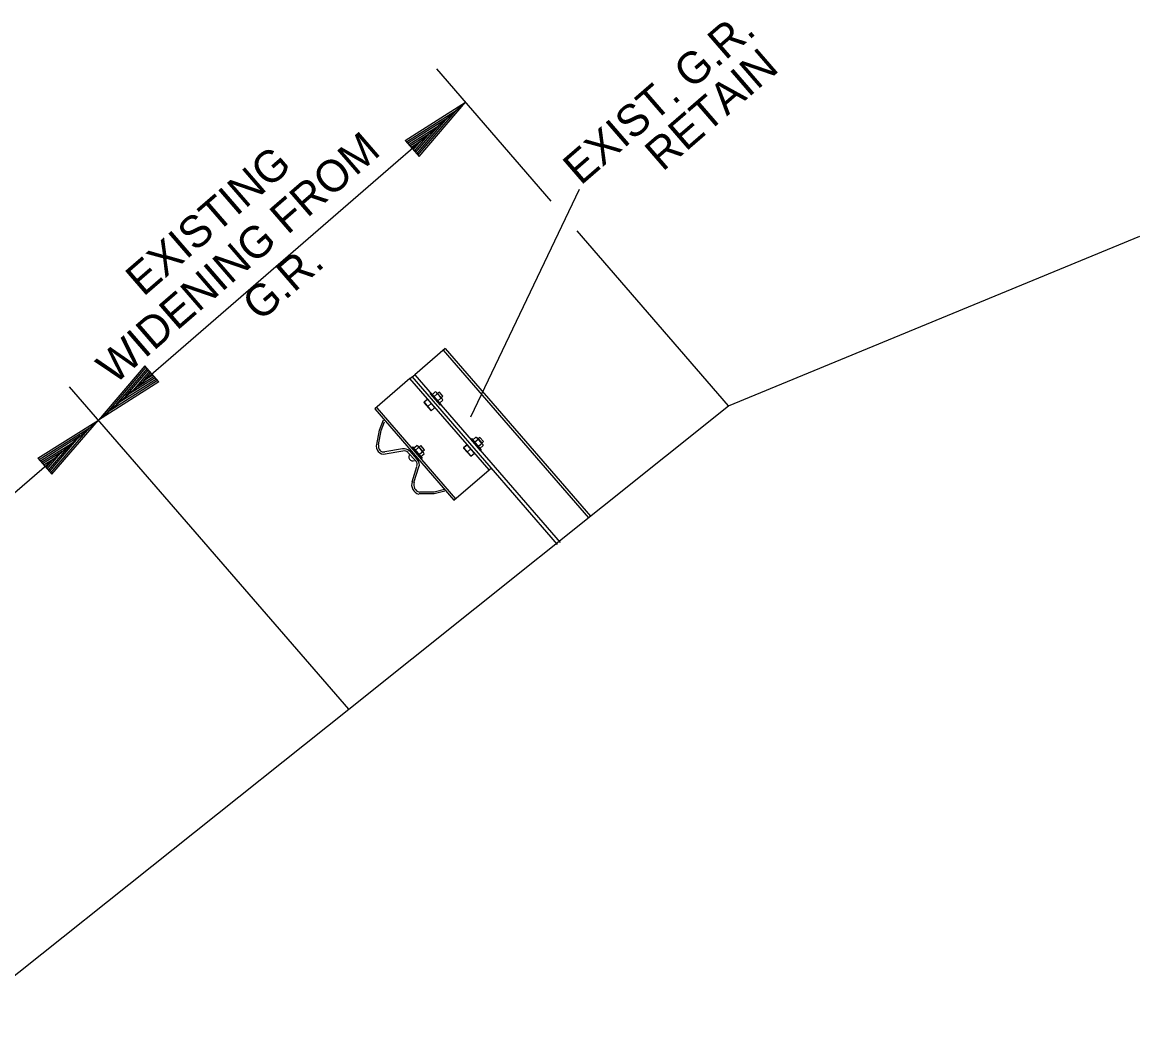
# Model space of a CAD drawing. Extents: x 192699 to 285914, y 194342 to 233219.
# Drawn here: x 262812.05 to 262824.7, y 213706.84 to 213718.37 of the extents above; entities that cross this region are included whole.
import ezdxf

# ---------------------------------------------------------------- set-up
doc = ezdxf.new("R2010")
doc.units = 0
doc.layers.add('TYPICAL SECTION FOR MOT', color=7, linetype='Continuous')

msp = doc.modelspace()

# ---------------------------------------------------------------- linework, layer by layer
at = {"layer": 'TYPICAL SECTION FOR MOT'}
for p, q in [((262818.039, 213716.344), (262816.743, 213717.842)), ((262812.912, 213713.864), (262817.07, 213717.464)), ((262816.386, 213717.031), (262817.07, 213717.464)), ((262816.544, 213716.85), (262817.07, 213717.464)), ((262816.4, 213717.016), (262816.969, 213717.376)), ((262816.413, 213717), (262816.865, 213717.286)), ((262816.517, 213716.88), (262816.865, 213717.286)), ((262816.53, 213716.865), (262816.969, 213717.376)), ((262816.426, 213716.985), (262816.764, 213717.199)), ((262816.504, 213716.895), (262816.764, 213717.199)), ((262816.386, 213717.031), (262816.544, 213716.85)), ((262816.44, 213716.97), (262816.662, 213717.11)), ((262816.491, 213716.911), (262816.662, 213717.11)), ((262816.453, 213716.954), (262816.561, 213717.023)), ((262816.477, 213716.926), (262816.561, 213717.023)), ((262818.356, 213716.475), (262817.127, 213713.896)), ((262820.049, 213714.023), (262818.332, 213716.006)), ((262820.049, 213714.023), (262824.704, 213715.946)), ((262816.815, 213714.656), (262818.462, 213712.755)), ((262816.838, 213714.676), (262818.484, 213712.774)), ((262813.438, 213714.478), (262812.912, 213713.864)), ((262813.451, 213714.463), (262813.013, 213713.951)), ((262813.464, 213714.448), (262813.117, 213714.042)), ((262813.477, 213714.433), (262813.217, 213714.129)), ((262813.491, 213714.417), (262813.32, 213714.217)), ((262813.504, 213714.402), (262813.421, 213714.305)), ((262813.529, 213714.373), (262813.421, 213714.305)), ((262813.595, 213714.297), (262813.438, 213714.478)), ((262816.44, 213714.334), (262816.494, 213714.377)), ((262815.747, 213710.589), (262812.584, 213714.242)), ((262813.595, 213714.297), (262812.912, 213713.864)), ((262813.582, 213714.312), (262813.013, 213713.951)), ((262813.569, 213714.327), (262813.117, 213714.042)), ((262813.555, 213714.343), (262813.217, 213714.129)), ((262813.542, 213714.358), (262813.32, 213714.217)), ((262816.44, 213714.334), (262816.444, 213714.338)), ((262818.113, 213712.453), (262816.466, 213714.356)), ((262816.691, 213714.151), (262816.727, 213714.182)), ((262816.773, 213714.056), (262816.691, 213714.151)), ((262816.711, 213714.128), (262816.748, 213714.16)), ((262816.804, 213714.104), (262816.742, 213714.175)), ((262815.747, 213710.589), (262820.049, 213714.023)), ((262816.958, 213712.973), (262816.068, 213714.001)), ((262816.636, 213714.096), (262816.599, 213714.064)), ((262816.599, 213714.064), (262816.681, 213713.97)), ((262816.641, 213714.017), (262816.683, 213714.054)), ((262816.719, 213714.002), (262816.681, 213713.97)), ((262816.753, 213714.079), (262816.79, 213714.112)), ((262816.753, 213714.079), (262816.785, 213714.108)), ((262816.773, 213714.056), (262816.811, 213714.089)), ((262808.375, 213709.937), (262812.912, 213713.864)), ((262812.228, 213713.431), (262812.912, 213713.864)), ((262812.385, 213713.25), (262812.912, 213713.864)), ((262816.095, 213713.75), (262816.14, 213713.868)), ((262812.241, 213713.416), (262812.811, 213713.777)), ((262812.372, 213713.265), (262812.811, 213713.777)), ((262816.065, 213713.586), (262816.095, 213713.75)), ((262816.085, 213713.582), (262816.115, 213713.746)), ((262816.115, 213713.746), (262816.153, 213713.845)), ((262812.255, 213713.401), (262812.707, 213713.687)), ((262812.359, 213713.28), (262812.707, 213713.687)), ((262817.15, 213713.636), (262817.187, 213713.668)), ((262817.231, 213713.542), (262817.15, 213713.636)), ((262817.17, 213713.613), (262817.208, 213713.645)), ((262817.263, 213713.589), (262817.201, 213713.661)), ((262812.268, 213713.385), (262812.606, 213713.599)), ((262812.281, 213713.37), (262812.503, 213713.511)), ((262812.332, 213713.311), (262812.503, 213713.511)), ((262812.346, 213713.295), (262812.606, 213713.599)), ((262816.356, 213713.537), (262816.157, 213713.503)), ((262816.36, 213713.512), (262816.161, 213713.479)), ((262816.505, 213713.4), (262816.417, 213713.498)), ((262816.523, 213713.416), (262816.435, 213713.514)), ((262816.481, 213713.544), (262816.517, 213713.575)), ((262816.563, 213713.449), (262816.481, 213713.544)), ((262816.501, 213713.52), (262816.538, 213713.553)), ((262816.594, 213713.497), (262816.532, 213713.569)), ((262816.543, 213713.472), (262816.58, 213713.504)), ((262816.543, 213713.472), (262816.576, 213713.5)), ((262817.047, 213713.547), (262817.084, 213713.579)), ((262817.129, 213713.453), (262817.047, 213713.547)), ((262817.089, 213713.5), (262817.131, 213713.537)), ((262817.129, 213713.453), (262817.166, 213713.485)), ((262817.212, 213713.564), (262817.25, 213713.597)), ((262817.212, 213713.564), (262817.244, 213713.592)), ((262817.231, 213713.542), (262817.269, 213713.574)), ((262812.228, 213713.431), (262812.385, 213713.25)), ((262812.294, 213713.355), (262812.402, 213713.423)), ((262812.319, 213713.326), (262812.402, 213713.423)), ((262816.563, 213713.449), (262816.6, 213713.482)), ((262816.464, 213713.164), (262816.517, 213713.339)), ((262816.486, 213713.157), (262816.54, 213713.332)), ((262817.336, 213713.3), (262817.362, 213713.322)), ((262816.713, 213713.027), (262816.546, 213713.027)), ((262816.713, 213713.048), (262816.547, 213713.048)), ((262816.831, 213713.077), (262816.713, 213713.048)), ((262816.837, 213713.057), (262816.713, 213713.027)), ((262811.053, 213706.844), (262815.747, 213710.589))]:
    msp.add_line(p, q, dxfattribs=at)
msp.add_lwpolyline([(262816.838, 213714.676), (262816.494, 213714.377), (262818.141, 213712.477)], dxfattribs=at)
for points in [[(262816.044, 213713.989), (262816.939, 213712.957), (262817.336, 213713.3), (262816.44, 213714.334)], [(262816.679, 213714.166), (262816.789, 213714.039), (262816.781, 213714.033), (262816.671, 213714.16)], [(262816.754, 213714.164), (262816.795, 213714.118), (262816.814, 213714.134), (262816.773, 213714.181)], [(262816.6, 213714.065), (262816.682, 213713.97), (262816.723, 213714.006), (262816.641, 213714.101)], [(262817.138, 213713.653), (262817.248, 213713.526), (262817.24, 213713.519), (262817.13, 213713.646)], [(262817.214, 213713.651), (262817.255, 213713.603), (262817.274, 213713.619), (262817.233, 213713.667)], [(262816.468, 213713.56), (262816.578, 213713.433), (262816.571, 213713.426), (262816.461, 213713.553)], [(262816.544, 213713.558), (262816.585, 213713.51), (262816.604, 213713.527), (262816.563, 213713.574)], [(262817.048, 213713.548), (262817.129, 213713.453), (262817.171, 213713.489), (262817.089, 213713.584)]]:
    msp.add_lwpolyline(points, close=True, dxfattribs=at)
for centre, radius, start, end in [((262816.726, 213714.16), 0.022, 358.6589, 86.3088), ((262816.704, 213714.079), 0.0922, 20.6256, 61.141), ((262816.786, 213714.087), 0.025, 4.2599, 79.9499), ((262817.185, 213713.646), 0.022, 358.6589, 86.3088), ((262817.163, 213713.565), 0.0922, 20.6256, 61.141), ((262816.145, 213713.564), 0.0856, 162.905, 281.6334), ((262816.145, 213713.564), 0.062, 162.905, 281.6334), ((262816.375, 213713.452), 0.0865, 45.8389, 102.7773), ((262816.375, 213713.452), 0.0622, 45.8389, 102.7773), ((262816.516, 213713.553), 0.022, 358.6589, 86.3088), ((262816.493, 213713.472), 0.0922, 20.6256, 61.141), ((262816.575, 213713.48), 0.025, 4.2599, 79.9499), ((262817.245, 213713.573), 0.025, 4.2599, 79.9499), ((262816.471, 213713.447), 0.0453, 134.8136, 297.9279), ((262816.477, 213713.363), 0.0462, 334.0297, 49.1029), ((262816.477, 213713.363), 0.0703, 334.0297, 49.1029), ((262816.568, 213713.131), 0.109, 161.7633, 255.6649), ((262816.568, 213713.131), 0.0854, 161.7633, 255.6649)]:
    msp.add_arc(centre, radius, start, end, dxfattribs=at)

# ---------------------------------------------------------------- texts
for s, p in [('EXIST. G.R.', (262818.374, 213716.515)), ('RETAIN', (262819.301, 213716.672)), ('WIDENING FROM', (262813.093, 213714.257)), ('EXISTING', (262813.421, 213715.255)), ('G.R.', (262814.742, 213714.97))]:
    msp.add_text(s, height=0.36, rotation=40.8833, dxfattribs=at).set_placement(p)

doc.saveas('drawing.dxf')
